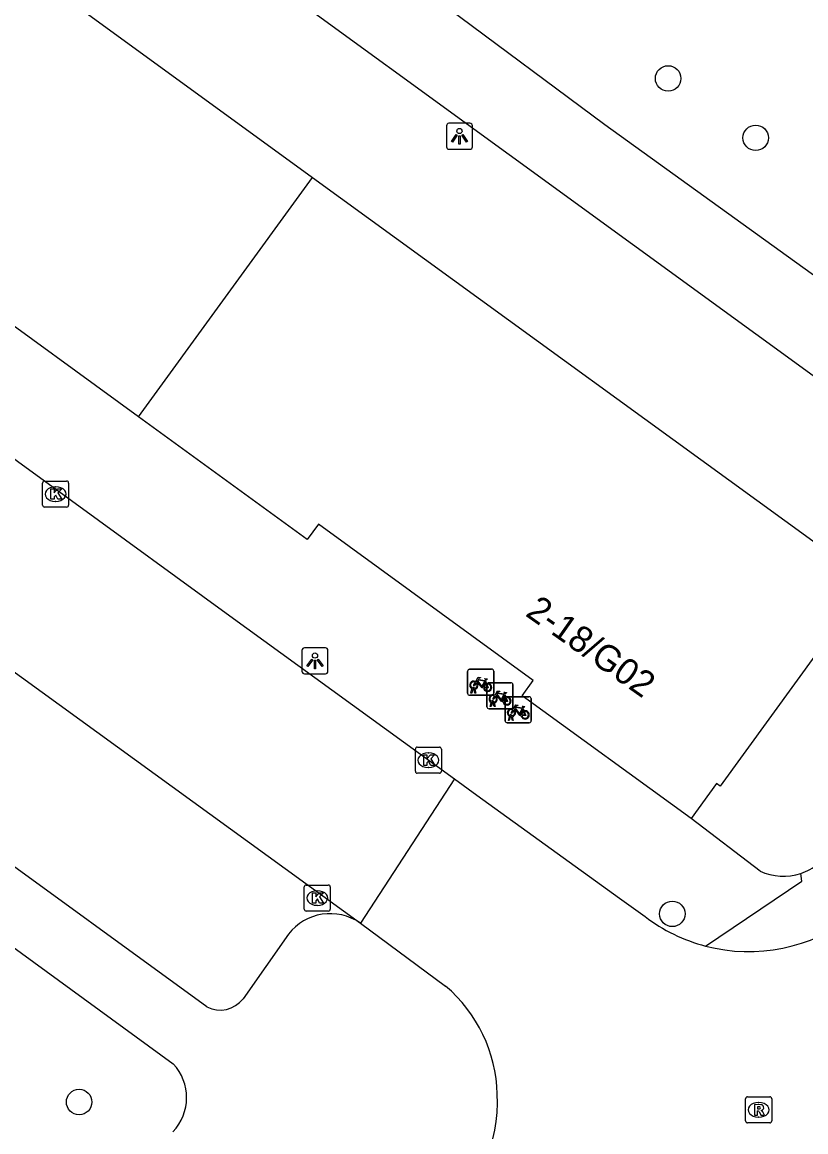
# Model space of a CAD drawing. Extents: x 159040 to 160094, y 381214 to 382518.
# Drawn here: x 159699.18 to 159729.26, y 382269.09 to 382311.67 of the extents above; entities that cross this region are included whole.
import ezdxf

# ---------------------------------------------------------------- set-up
doc = ezdxf.new("R2010")
doc.units = 0
for name, color, linetype in [('IMGEO_Boom', 7, 'Continuous'), ('IMGEO_Fietsenrek', 7, 'Continuous'), ('IMGEO_Fietspad_open', 7, 'Continuous'), ('IMGEO_Kolk', 7, 'Continuous'), ('IMGEO_Lichtpunt', 7, 'Continuous'), ('IMGEO_Pand', 7, 'Continuous'), ('IMGEO_Pand_nummerreeks', 7, 'Continuous'), ('IMGEO_Rijbaan_lokaal_open', 7, 'Continuous'), ('IMGEO_Rioolput', 7, 'Continuous'), ('IMGEO_Voetpad_open', 7, 'Continuous')]:
    doc.layers.add(name, color=color, linetype=linetype)

msp = doc.modelspace()

# ---------------------------------------------------------------- linework, layer by layer
at = {"layer": 'IMGEO_Boom'}
for centre in [(159723.971, 382309.515), (159727.332, 382307.236), (159724.131, 382277.454), (159701.364, 382270.233)]:
    msp.add_circle(centre, 0.489, dxfattribs=at)
at = {"layer": 'IMGEO_Fietsenrek'}
for p, q in [((159716.276, 382285.918), (159716.276, 382286.759)), ((159716.276, 382286.759), (159716.276, 382285.918)), ((159716.351, 382286.843), (159717.192, 382286.843)), ((159717.192, 382286.843), (159716.351, 382286.843)), ((159717.276, 382286.768), (159717.276, 382285.927)), ((159717.276, 382285.927), (159717.276, 382286.768)), ((159716.963, 382286.392), (159716.999, 382286.297)), ((159717.09, 382286.325), (159717.931, 382286.325)), ((159717.931, 382286.325), (159717.09, 382286.325)), ((159718.015, 382286.25), (159718.015, 382285.409)), ((159718.015, 382285.409), (159718.015, 382286.25)), ((159717.201, 382285.843), (159716.36, 382285.843)), ((159716.36, 382285.843), (159717.201, 382285.843)), ((159716.403, 382285.927), (159716.442, 382286.087)), ((159716.437, 382285.927), (159716.403, 382285.927)), ((159716.472, 382286.075), (159716.437, 382285.927)), ((159716.514, 382286.099), (159716.513, 382286.103)), ((159716.555, 382285.927), (159716.521, 382286.069)), ((159716.545, 382286.11), (159716.546, 382286.103)), ((159716.553, 382286.073), (159716.588, 382285.927)), ((159716.588, 382285.927), (159716.555, 382285.927)), ((159717.015, 382285.4), (159717.015, 382286.241)), ((159717.015, 382286.241), (159717.015, 382285.4)), ((159717.702, 382285.874), (159717.738, 382285.779)), ((159717.142, 382285.409), (159717.181, 382285.569)), ((159717.176, 382285.409), (159717.142, 382285.409)), ((159717.211, 382285.557), (159717.176, 382285.409)), ((159717.253, 382285.581), (159717.252, 382285.585)), ((159717.294, 382285.409), (159717.26, 382285.551)), ((159717.284, 382285.592), (159717.285, 382285.585)), ((159717.292, 382285.555), (159717.327, 382285.409)), ((159717.327, 382285.409), (159717.294, 382285.409)), ((159717.714, 382284.864), (159717.714, 382285.705)), ((159717.714, 382285.705), (159717.714, 382284.864)), ((159717.789, 382285.789), (159718.63, 382285.789)), ((159718.63, 382285.789), (159717.789, 382285.789)), ((159718.714, 382285.714), (159718.714, 382284.873)), ((159718.714, 382284.873), (159718.714, 382285.714)), ((159717.94, 382285.325), (159717.099, 382285.325)), ((159717.099, 382285.325), (159717.94, 382285.325)), ((159717.841, 382284.873), (159717.88, 382285.033)), ((159717.91, 382285.021), (159717.875, 382284.873)), ((159717.952, 382285.045), (159717.951, 382285.049)), ((159717.993, 382284.873), (159717.959, 382285.015)), ((159717.983, 382285.056), (159717.984, 382285.049)), ((159717.991, 382285.019), (159718.026, 382284.873)), ((159718.401, 382285.338), (159718.437, 382285.243)), ((159718.639, 382284.789), (159717.798, 382284.789)), ((159717.798, 382284.789), (159718.639, 382284.789)), ((159717.875, 382284.873), (159717.841, 382284.873)), ((159718.026, 382284.873), (159717.993, 382284.873))]:
    msp.add_line(p, q, dxfattribs=at)
for points in [[(159716.61, 382286.317), (159716.558, 382286.227), (159716.518, 382286.202), (159716.519, 382286.249), (159716.574, 382286.343)], [(159716.589, 382286.369), (159716.684, 382286.533), (159716.77, 382286.519), (159716.772, 382286.51), (159716.716, 382286.499), (159716.689, 382286.454), (159716.945, 382286.413)], [(159716.885, 382286.125), (159716.835, 382286.125), (159716.644, 382286.376), (159716.625, 382286.344)], [(159716.932, 382286.388), (159716.675, 382286.429), (159716.658, 382286.4), (159716.825, 382286.18), (159716.932, 382286.388)], [(159716.98, 382286.29), (159716.95, 382286.367), (159716.841, 382286.149), (159716.884, 382286.149)], [(159716.914, 382286.149), (159717.034, 382286.148), (159716.99, 382286.262)], [(159717.01, 382286.269), (159717.065, 382286.124), (159716.915, 382286.124)], [(159716.945, 382286.413), (159716.97, 382286.462), (159716.964, 382286.466), (159716.941, 382286.47), (159716.929, 382286.477), (159716.928, 382286.48), (159716.93, 382286.485), (159717.025, 382286.47), (159717.027, 382286.46), (159717.017, 382286.447), (159717.005, 382286.441), (159716.991, 382286.447), (159716.963, 382286.392)], [(159717.349, 382285.799), (159717.297, 382285.709), (159717.257, 382285.684), (159717.258, 382285.731), (159717.313, 382285.825)], [(159717.328, 382285.851), (159717.423, 382286.015), (159717.509, 382286.001), (159717.511, 382285.992), (159717.455, 382285.981), (159717.428, 382285.936), (159717.684, 382285.895)], [(159717.624, 382285.607), (159717.574, 382285.607), (159717.383, 382285.858), (159717.364, 382285.826)], [(159717.671, 382285.87), (159717.414, 382285.911), (159717.397, 382285.882), (159717.564, 382285.662), (159717.671, 382285.87)], [(159717.719, 382285.772), (159717.689, 382285.849), (159717.58, 382285.631), (159717.623, 382285.631)], [(159717.684, 382285.895), (159717.709, 382285.944), (159717.703, 382285.948), (159717.68, 382285.952), (159717.668, 382285.959), (159717.667, 382285.962), (159717.669, 382285.967), (159717.764, 382285.952), (159717.766, 382285.942), (159717.756, 382285.929), (159717.744, 382285.923), (159717.73, 382285.929), (159717.702, 382285.874)], [(159717.653, 382285.631), (159717.773, 382285.63), (159717.729, 382285.744)], [(159717.749, 382285.751), (159717.804, 382285.606), (159717.654, 382285.606)], [(159718.027, 382285.315), (159718.122, 382285.479), (159718.208, 382285.465), (159718.21, 382285.456), (159718.154, 382285.445), (159718.127, 382285.4), (159718.383, 382285.359)], [(159718.383, 382285.359), (159718.408, 382285.408), (159718.402, 382285.412), (159718.379, 382285.416), (159718.367, 382285.423), (159718.366, 382285.426), (159718.368, 382285.431), (159718.463, 382285.416), (159718.465, 382285.406), (159718.455, 382285.393), (159718.443, 382285.387), (159718.429, 382285.393), (159718.401, 382285.338)], [(159718.048, 382285.263), (159717.996, 382285.173), (159717.956, 382285.148), (159717.957, 382285.195), (159718.012, 382285.289)], [(159718.323, 382285.071), (159718.273, 382285.071), (159718.082, 382285.322), (159718.063, 382285.29)], [(159718.37, 382285.334), (159718.113, 382285.375), (159718.096, 382285.346), (159718.263, 382285.126), (159718.37, 382285.334)], [(159718.418, 382285.236), (159718.388, 382285.313), (159718.279, 382285.095), (159718.322, 382285.095)], [(159718.352, 382285.095), (159718.472, 382285.094), (159718.428, 382285.208)], [(159718.448, 382285.215), (159718.503, 382285.07), (159718.353, 382285.07)]]:
    msp.add_lwpolyline(points, dxfattribs=at)
for centre, radius, start, end in [((159716.354, 382286.765), 0.0779, 92.4484, 184.2845), ((159716.354, 382286.765), 0.0779, 92.4484, 184.2845), ((159717.198, 382286.765), 0.0779, 2.4484, 94.2845), ((159717.198, 382286.765), 0.0779, 2.4484, 94.2845), ((159716.516, 382286.228), 0.159, 62.6766, 242.1369), ((159716.516, 382286.228), 0.129, 63.3192, 238.903), ((159716.516, 382286.228), 0.129, 283.6043, 43.4302), ((159716.516, 382286.228), 0.159, 283.5766, 46.6042), ((159717.043, 382286.144), 0.159, 113.3408, 178.3217), ((159717.043, 382286.144), 0.159, 187.0065, 105.7708), ((159717.043, 382286.144), 0.129, 113.923, 177.9556), ((159717.043, 382286.144), 0.129, 188.6715, 104.5883), ((159717.093, 382286.247), 0.0779, 92.4484, 184.2845), ((159717.093, 382286.247), 0.0779, 92.4484, 184.2845), ((159717.937, 382286.247), 0.0779, 2.4484, 94.2845), ((159717.937, 382286.247), 0.0779, 2.4484, 94.2845), ((159716.354, 382285.921), 0.0779, 182.4484, 274.2845), ((159716.354, 382285.921), 0.0779, 182.4484, 274.2845), ((159716.496, 382286.099), 0.0499, 12.8025, 158.6934), ((159716.516, 382286.228), 0.159, 253.9967, 271.7867), ((159716.496, 382286.099), 0.0174, 12.8025, 163.4502), ((159716.516, 382286.228), 0.129, 253.415, 269.0204), ((159717.255, 382285.71), 0.159, 62.6766, 242.1369), ((159717.255, 382285.71), 0.129, 63.3192, 238.903), ((159717.198, 382285.921), 0.0779, 272.4484, 4.2845), ((159717.198, 382285.921), 0.0779, 272.4484, 4.2845), ((159717.255, 382285.71), 0.159, 283.5766, 46.6042), ((159717.093, 382285.403), 0.0779, 182.4484, 274.2845), ((159717.093, 382285.403), 0.0779, 182.4484, 274.2845), ((159717.235, 382285.581), 0.0499, 12.8025, 158.6934), ((159717.255, 382285.71), 0.159, 253.9967, 271.7867), ((159717.235, 382285.581), 0.0174, 12.8025, 163.4502), ((159717.255, 382285.71), 0.129, 253.415, 269.0204), ((159717.255, 382285.71), 0.129, 283.6043, 43.4302), ((159717.782, 382285.626), 0.159, 113.3408, 178.3217), ((159717.782, 382285.626), 0.159, 187.0065, 105.7708), ((159717.782, 382285.626), 0.129, 113.923, 177.9556), ((159717.782, 382285.626), 0.129, 188.6715, 104.5883), ((159717.792, 382285.711), 0.0779, 92.4484, 184.2845), ((159717.792, 382285.711), 0.0779, 92.4484, 184.2845), ((159717.937, 382285.403), 0.0779, 272.4484, 4.2845), ((159717.937, 382285.403), 0.0779, 272.4484, 4.2845), ((159718.636, 382285.711), 0.0779, 2.4484, 94.2845), ((159718.636, 382285.711), 0.0779, 2.4484, 94.2845), ((159717.954, 382285.174), 0.159, 62.6766, 242.1369), ((159717.954, 382285.174), 0.129, 63.3192, 238.903), ((159717.934, 382285.045), 0.0499, 12.8025, 158.6934), ((159717.954, 382285.174), 0.159, 253.9967, 271.7867), ((159717.934, 382285.045), 0.0174, 12.8025, 163.4502), ((159717.954, 382285.174), 0.129, 253.415, 269.0204), ((159717.954, 382285.174), 0.129, 283.6043, 43.4302), ((159717.954, 382285.174), 0.159, 283.5766, 46.6042), ((159718.481, 382285.09), 0.159, 113.3408, 178.3217), ((159718.481, 382285.09), 0.159, 187.0065, 105.7708), ((159718.481, 382285.09), 0.129, 113.923, 177.9556), ((159718.481, 382285.09), 0.129, 188.6715, 104.5883), ((159717.792, 382284.867), 0.0779, 182.4484, 274.2845), ((159717.792, 382284.867), 0.0779, 182.4484, 274.2845), ((159718.636, 382284.867), 0.0779, 272.4484, 4.2845), ((159718.636, 382284.867), 0.0779, 272.4484, 4.2845)]:
    msp.add_arc(centre, radius, start, end, dxfattribs=at)
at = {"layer": 'IMGEO_Fietspad_open'}
for points in [[(159736.808, 382292.815), (159689.59, 382327.142)], [(159739.118, 382295.07), (159721.538, 382307.741), (159703.46, 382321.18), (159699.748, 382323.662)]]:
    msp.add_lwpolyline(points, dxfattribs=at)
at = {"layer": 'IMGEO_Kolk'}
for p, q in [((159699.959, 382293.137), (159699.959, 382293.989)), ((159700.034, 382294.063), (159700.886, 382294.063)), ((159700.96, 382293.989), (159700.96, 382293.137)), ((159700.447, 382293.843), (159700.472, 382293.843)), ((159700.886, 382293.063), (159700.034, 382293.063)), ((159700.47, 382293.283), (159700.445, 382293.283)), ((159714.27, 382282.925), (159714.27, 382283.777)), ((159714.345, 382283.851), (159715.197, 382283.851)), ((159715.271, 382283.777), (159715.271, 382282.925)), ((159714.758, 382283.631), (159714.783, 382283.631)), ((159715.197, 382282.851), (159714.345, 382282.851)), ((159714.781, 382283.071), (159714.756, 382283.071)), ((159710.002, 382277.635), (159710.002, 382278.487)), ((159710.077, 382278.561), (159710.929, 382278.561)), ((159710.49, 382278.341), (159710.515, 382278.341)), ((159711.003, 382278.487), (159711.003, 382277.635)), ((159710.513, 382277.781), (159710.488, 382277.781)), ((159710.929, 382277.561), (159710.077, 382277.561))]:
    msp.add_line(p, q, dxfattribs=at)
for points in [[(159699.959, 382293.137), (159699.959, 382293.989)], [(159700.034, 382294.063), (159700.886, 382294.063)], [(159700.96, 382293.989), (159700.96, 382293.137)], [(159700.28, 382293.763), (159700.403, 382293.763), (159700.403, 382293.612), (159700.533, 382293.763), (159700.697, 382293.763), (159700.551, 382293.612), (159700.704, 382293.363), (159700.552, 382293.363), (159700.467, 382293.527), (159700.403, 382293.46), (159700.403, 382293.363), (159700.28, 382293.363), (159700.28, 382293.763)], [(159700.886, 382293.063), (159700.034, 382293.063)], [(159714.27, 382282.925), (159714.27, 382283.777)], [(159714.345, 382283.851), (159715.197, 382283.851)], [(159715.271, 382283.777), (159715.271, 382282.925)], [(159714.591, 382283.551), (159714.714, 382283.551), (159714.714, 382283.4), (159714.844, 382283.551), (159715.008, 382283.551), (159714.862, 382283.4), (159715.015, 382283.151), (159714.863, 382283.151), (159714.778, 382283.315), (159714.714, 382283.248), (159714.714, 382283.151), (159714.591, 382283.151), (159714.591, 382283.551)], [(159715.197, 382282.851), (159714.345, 382282.851)], [(159710.002, 382277.635), (159710.002, 382278.487)], [(159710.077, 382278.561), (159710.929, 382278.561)], [(159710.323, 382278.261), (159710.446, 382278.261), (159710.446, 382278.11), (159710.576, 382278.261), (159710.74, 382278.261), (159710.594, 382278.11), (159710.747, 382277.861), (159710.595, 382277.861), (159710.51, 382278.025), (159710.446, 382277.958), (159710.446, 382277.861), (159710.323, 382277.861), (159710.323, 382278.261)], [(159711.003, 382278.487), (159711.003, 382277.635)], [(159710.929, 382277.561), (159710.077, 382277.561)]]:
    msp.add_lwpolyline(points, dxfattribs=at)
for centre, start, end in [((159700.036, 382293.987), 91.552, 178.448), ((159700.036, 382293.987), 91.552, 178.448), ((159700.884, 382293.987), 1.552, 88.448), ((159700.884, 382293.987), 1.552, 88.448), ((159700.036, 382293.139), 181.552, 268.448), ((159700.036, 382293.139), 181.552, 268.448), ((159700.884, 382293.139), 271.552, 358.448), ((159700.884, 382293.139), 271.552, 358.448), ((159714.347, 382283.775), 91.552, 178.448), ((159714.347, 382283.775), 91.552, 178.448), ((159715.195, 382283.775), 1.552, 88.448), ((159715.195, 382283.775), 1.552, 88.448), ((159714.347, 382282.927), 181.552, 268.448), ((159714.347, 382282.927), 181.552, 268.448), ((159715.195, 382282.927), 271.552, 358.448), ((159715.195, 382282.927), 271.552, 358.448), ((159710.079, 382278.485), 91.552, 178.448), ((159710.079, 382278.485), 91.552, 178.448), ((159710.927, 382278.485), 1.552, 88.448), ((159710.927, 382278.485), 1.552, 88.448), ((159710.079, 382277.637), 181.552, 268.448), ((159710.079, 382277.637), 181.552, 268.448), ((159710.927, 382277.637), 271.552, 358.448), ((159710.927, 382277.637), 271.552, 358.448)]:
    msp.add_arc(centre, 0.0765, start, end, dxfattribs=at)
for centre, major_axis, ratio, start_param, end_param in [((159700.446, 382293.563), (-0.387, 0.002), 0.722429, 4.712389, 7.853982), ((159700.471, 382293.563), (-0.39, 0.002), 0.717154, 1.570796, 4.712389), ((159714.757, 382283.351), (-0.387, 0.002), 0.722429, 4.712389, 7.853982), ((159714.782, 382283.351), (-0.39, 0.002), 0.717154, 1.570796, 4.712389), ((159710.489, 382278.061), (-0.387, 0.002), 0.722429, 4.712389, 7.853982), ((159710.514, 382278.061), (-0.39, 0.002), 0.717154, 1.570796, 4.712389)]:
    msp.add_ellipse(centre, major_axis=major_axis, ratio=ratio, start_param=start_param, end_param=end_param, dxfattribs=at)
at = {"layer": 'IMGEO_Lichtpunt'}
for p, q in [((159715.464, 382307.698), (159715.464, 382306.891)), ((159715.464, 382307.698), (159715.464, 382306.891)), ((159716.366, 382307.793), (159715.558, 382307.793)), ((159716.366, 382307.793), (159715.558, 382307.793)), ((159716.46, 382306.891), (159716.46, 382307.698)), ((159716.46, 382306.891), (159716.46, 382307.698)), ((159715.558, 382306.797), (159716.366, 382306.797)), ((159715.558, 382306.797), (159716.366, 382306.797)), ((159709.918, 382287.569), (159709.918, 382286.762)), ((159709.918, 382287.569), (159709.918, 382286.762)), ((159710.82, 382287.664), (159710.012, 382287.664)), ((159710.82, 382287.664), (159710.012, 382287.664)), ((159710.914, 382286.762), (159710.914, 382287.569)), ((159710.914, 382286.762), (159710.914, 382287.569)), ((159710.012, 382286.668), (159710.82, 382286.668)), ((159710.012, 382286.668), (159710.82, 382286.668))]:
    msp.add_line(p, q, dxfattribs=at)
for points in [[(159715.838, 382307.362), (159715.877, 382307.334), (159715.689, 382307.072), (159715.651, 382307.099), (159715.838, 382307.362)], [(159715.94, 382307.314), (159715.987, 382307.314), (159715.987, 382306.992), (159715.94, 382306.992), (159715.94, 382307.314)], [(159716.05, 382307.334), (159716.088, 382307.361), (159716.275, 382307.099), (159716.236, 382307.071), (159716.05, 382307.334)], [(159710.292, 382287.233), (159710.331, 382287.205), (159710.143, 382286.943), (159710.105, 382286.97), (159710.292, 382287.233)], [(159710.394, 382287.185), (159710.441, 382287.185), (159710.441, 382286.863), (159710.394, 382286.863), (159710.394, 382287.185)], [(159710.504, 382287.205), (159710.542, 382287.232), (159710.729, 382286.97), (159710.69, 382286.942), (159710.504, 382287.205)]]:
    msp.add_lwpolyline(points, dxfattribs=at)
for centre in [(159715.963, 382307.496), (159710.417, 382287.367)]:
    msp.add_circle(centre, 0.0994, dxfattribs=at)
for centre, start, end in [((159715.558, 382307.698), 90, 180), ((159715.558, 382307.698), 90, 180), ((159716.366, 382307.698), 0, 90), ((159716.366, 382307.698), 0, 90), ((159715.558, 382306.891), 180, 270), ((159715.558, 382306.891), 180, 270), ((159716.366, 382306.891), 270, 0), ((159716.366, 382306.891), 270, 360), ((159710.012, 382287.569), 90, 180), ((159710.012, 382287.569), 90, 180), ((159710.82, 382287.569), 0, 90), ((159710.82, 382287.569), 0, 90), ((159710.012, 382286.762), 180, 270), ((159710.012, 382286.762), 180, 270), ((159710.82, 382286.762), 270, 0), ((159710.82, 382286.762), 270, 360)]:
    msp.add_arc(centre, 0.0946, start, end, dxfattribs=at)
at = {"layer": 'IMGEO_Pand'}
for points in [[(159682.465, 382311.917), (159683.442, 382313.261), (159683.305, 382313.361), (159689.011, 382321.213), (159710.325, 382305.719)], [(159703.641, 382296.526), (159697.164, 382301.233), (159697.594, 382301.823), (159689.346, 382307.818), (159688.917, 382307.228), (159682.465, 382311.917)], [(159703.641, 382296.526), (159710.325, 382305.719)], [(159710.325, 382305.719), (159731.668, 382290.204), (159725.962, 382282.352), (159725.825, 382282.452), (159724.851, 382281.111)], [(159724.851, 382281.111), (159718.365, 382285.824), (159718.795, 382286.415), (159710.548, 382292.408), (159710.119, 382291.818), (159703.641, 382296.526)]]:
    msp.add_lwpolyline(points, dxfattribs=at)
at = {"layer": 'IMGEO_Rijbaan_lokaal_open'}
for points in [[(159679.602, 382308.506), (159680.929, 382307.827), (159682.6, 382306.725), (159685.99, 382304.269), (159694.977, 382297.739), (159707.146, 382288.894), (159715.775, 382282.63)], [(159680.481, 382300.076), (159712.158, 382277.101)], [(159715.775, 382282.63), (159712.158, 382277.101)], [(159715.775, 382282.63), (159716.629, 382282.014), (159722.109, 382278.057), (159723.083, 382277.354)], [(159712.158, 382277.101), (159715.429, 382274.681)]]:
    msp.add_lwpolyline(points, dxfattribs=at)
for centre, radius, start, end in [((159727.062, 382282.551), 6.545, 232.5642, 255.3747), ((159727.065, 382282.552), 6.547, 255.3444, 307.688), ((159711.778, 382270.386), 5.637, 1.5459, 49.6318), ((159711.95, 382270.216), 5.472, 305.4113, 3.3722)]:
    msp.add_arc(centre, radius, start, end, dxfattribs=at)
at = {"layer": 'IMGEO_Rioolput'}
for p, q in [((159726.944, 382269.507), (159726.944, 382270.359)), ((159727.019, 382270.433), (159727.871, 382270.433)), ((159727.432, 382270.213), (159727.457, 382270.213)), ((159727.945, 382270.359), (159727.945, 382269.507)), ((159727.455, 382269.653), (159727.43, 382269.653)), ((159727.871, 382269.433), (159727.019, 382269.433))]:
    msp.add_line(p, q, dxfattribs=at)
for points in [[(159726.944, 382269.507), (159726.944, 382270.359)], [(159727.019, 382270.433), (159727.871, 382270.433)], [(159727.533, 382270.131), (159727.281, 382270.133), (159727.281, 382269.733)], [(159727.945, 382270.359), (159727.945, 382269.507)], [(159727.281, 382269.733), (159727.405, 382269.733), (159727.405, 382269.895), (159727.416, 382269.895)], [(159727.459, 382270.052), (159727.405, 382270.052), (159727.405, 382269.971)], [(159727.405, 382269.971), (159727.457, 382269.971)], [(159727.463, 382269.866), (159727.534, 382269.733), (159727.674, 382269.733), (159727.609, 382269.859)], [(159727.871, 382269.433), (159727.019, 382269.433)]]:
    msp.add_lwpolyline(points, dxfattribs=at)
for centre, radius, start, end in [((159727.021, 382270.357), 0.0765, 91.552, 178.448), ((159727.021, 382270.357), 0.0765, 91.552, 178.448), ((159727.532, 382270.021), 0.109, 350.3612, 89.416), ((159727.869, 382270.357), 0.0765, 1.552, 88.448), ((159727.869, 382270.357), 0.0765, 1.552, 88.448), ((159727.415, 382269.842), 0.0533, 26.0293, 88.6989), ((159727.441, 382270.16), 0.19, 274.7715, 282.9687), ((159727.465, 382269.956), 0.0964, 77.0061, 93.1865), ((159727.479, 382270.013), 0.0378, 276.6634, 79.6772), ((159727.53, 382270.021), 0.112, 277.5842, 350.9817), ((159727.514, 382269.806), 0.108, 29.5134, 73.7905), ((159727.021, 382269.509), 0.0765, 181.552, 268.448), ((159727.021, 382269.509), 0.0765, 181.552, 268.448), ((159727.869, 382269.509), 0.0765, 271.552, 358.448), ((159727.869, 382269.509), 0.0765, 271.552, 358.448)]:
    msp.add_arc(centre, radius, start, end, dxfattribs=at)
for centre, major_axis, ratio, start_param, end_param in [((159727.431, 382269.933), (-0.387, 0.002), 0.722429, 4.712389, 7.853982), ((159727.456, 382269.933), (-0.39, 0.002), 0.717154, 1.570796, 4.712389)]:
    msp.add_ellipse(centre, major_axis=major_axis, ratio=ratio, start_param=start_param, end_param=end_param, dxfattribs=at)
at = {"layer": 'IMGEO_Voetpad_open'}
for points in [[(159706.272, 382273.881), (159679.35, 382293.459)], [(159685.136, 382286.168), (159704.98, 382271.703)], [(159727.5, 382279.098), (159724.851, 382281.111)], [(159725.409, 382276.218), (159729.105, 382278.709), (159729.062, 382279.006)], [(159709.395, 382276.673), (159707.659, 382274.191)]]:
    msp.add_lwpolyline(points, dxfattribs=at)
for centre, radius, start, end in [((159728.396, 382280.999), 2.101, 244.7719, 288.4865), ((159728.38, 382281.026), 2.132, 288.6493, 309.4165), ((159711.003, 382275.427), 2.034, 55.3853, 142.2254), ((159706.774, 382274.891), 1.128, 243.5523, 321.6452), ((159703.572, 382270.403), 1.916, 316.7259, 42.704)]:
    msp.add_arc(centre, radius, start, end, dxfattribs=at)

# ---------------------------------------------------------------- texts
at = {"layer": 'IMGEO_Pand_nummerreeks'}
msp.add_text('2-18/G02', height=1, rotation=324.8193, dxfattribs=at).set_placement((159718.453, 382288.919))

doc.saveas('drawing.dxf')
